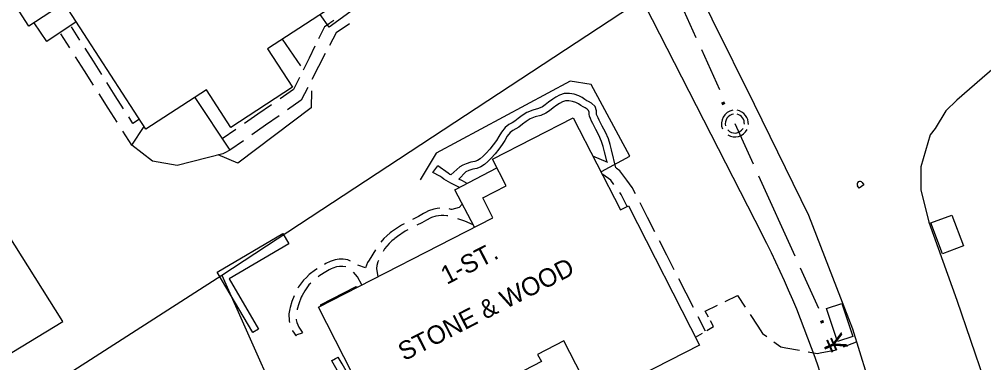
# Model space of a CAD drawing. Extents: x 2443269 to 2494951, y 591171 to 622130.
# Drawn here: x 2462063.7 to 2462283.1, y 603828 to 603906 of the extents above; entities that cross this region are included whole.
import ezdxf

# ---------------------------------------------------------------- set-up
doc = ezdxf.new("R2010")
doc.units = 0
for name, color, linetype in [('SURVEY - CENTERLINE - Existing Roads', 7, 'Continuous'), ('SURVEY - NON-TRANSPORTATION - Buildings', 7, 'Continuous'), ('SURVEY - NON-TRANSPORTATION - Buildings Text', 7, 'Continuous'), ('SURVEY - NON-TRANSPORTATION - Features', 7, 'Continuous'), ('SURVEY - PROPERTY - Property Lines', 7, 'Continuous'), ('SURVEY - PROPERTY - ROW Lines', 7, 'Continuous'), ('SURVEY - TRANSPORTATION - Features', 7, 'Continuous'), ('SURVEY - TRANSPORTATION - Roads', 7, 'Continuous'), ('SURVEY - UTILITIES - Sanitary Sewer with Text', 7, 'Continuous')]:
    doc.layers.add(name, color=color, linetype=linetype)

# ---------------------------------------------------------------- blocks, each defined once
blk = doc.blocks.new('xmh')
at = {"layer": 'SURVEY - CENTERLINE - Existing Roads'}
for p, q in [((-1.773, 2.501), (-2.286, 2.034)), ((-1.171, 2.844), (-1.773, 2.501)), ((-1.773, 2.501), (-1.773, 2.501)), ((-0.508, 3.048), (-1.171, 2.844)), ((-1.171, 2.844), (-1.171, 2.844)), ((1.042, 2.883), (0.508, 3.048)), ((1.539, 2.628), (1.042, 2.883)), ((1.042, 2.883), (1.042, 2.883)), ((1.985, 2.291), (1.539, 2.628)), ((1.539, 2.628), (1.539, 2.628)), ((2.366, 1.882), (1.985, 2.291)), ((1.985, 2.291), (1.985, 2.291)), ((-2.948, 0.825), (-3.065, 0.141)), ((-3.065, 0.141), (-3.065, 0.141)), ((-3.065, 0.141), (-3.03, -0.551)), ((-2.684, 1.466), (-2.948, 0.825)), ((-2.948, 0.825), (-2.948, 0.825)), ((-2.286, 2.034), (-2.684, 1.466)), ((-2.684, 1.466), (-2.684, 1.466)), ((-2.286, 2.034), (-2.286, 2.034)), ((-2.167, 0.395), (-2.198, -0.058)), ((-2.039, 0.831), (-2.167, 0.395)), ((-2.167, 0.395), (-2.167, 0.395)), ((-1.822, 1.23), (-2.039, 0.831)), ((-2.039, 0.831), (-2.039, 0.831)), ((-1.525, 1.574), (-1.822, 1.23)), ((-1.822, 1.23), (-1.822, 1.23)), ((-1.161, 1.847), (-1.525, 1.574)), ((-1.525, 1.574), (-1.525, 1.574)), ((-0.748, 2.036), (-1.161, 1.847)), ((-1.161, 1.847), (-1.161, 1.847)), ((-0.304, 2.133), (-0.748, 2.036)), ((-0.748, 2.036), (-0.748, 2.036)), ((0.864, 2.014), (0.508, 2.133)), ((1.194, 1.835), (0.864, 2.014)), ((0.864, 2.014), (0.864, 2.014)), ((1.487, 1.599), (1.194, 1.835)), ((1.194, 1.835), (1.194, 1.835)), ((1.734, 1.316), (1.487, 1.599)), ((1.487, 1.599), (1.487, 1.599)), ((1.927, 0.994), (1.734, 1.316)), ((1.734, 1.316), (1.734, 1.316)), ((2.061, 0.643), (1.927, 0.994)), ((1.927, 0.994), (1.927, 0.994)), ((2.13, 0.274), (2.061, 0.643)), ((2.061, 0.643), (2.061, 0.643)), ((2.133, -0.101), (2.13, 0.274)), ((2.13, 0.274), (2.13, 0.274)), ((2.671, 1.413), (2.366, 1.882)), ((2.366, 1.882), (2.366, 1.882)), ((2.89, 0.899), (2.671, 1.413)), ((2.671, 1.413), (2.671, 1.413)), ((3.017, 0.354), (2.89, 0.899)), ((2.89, 0.899), (2.89, 0.899)), ((3.048, -0.203), (3.017, 0.354)), ((3.017, 0.354), (3.017, 0.354)), ((-3.03, -0.551), (-3.03, -0.551)), ((-3.03, -0.551), (-2.844, -1.219)), ((-2.198, -0.058), (-2.198, -0.058)), ((-2.198, -0.058), (-2.133, -0.508)), ((-1.625, -1.422), (-1.25, -1.756)), ((-1.25, -1.756), (-1.25, -1.756)), ((-1.25, -1.756), (-0.808, -1.995)), ((-0.808, -1.995), (-0.808, -1.995)), ((-0.808, -1.995), (-0.323, -2.125)), ((-0.323, -2.125), (-0.323, -2.125)), ((-0.323, -2.125), (0.178, -2.14)), ((0.178, -2.14), (0.67, -2.038)), ((0.178, -2.14), (0.178, -2.14)), ((0.67, -2.038), (1.125, -1.825)), ((0.67, -2.038), (0.67, -2.038)), ((1.125, -1.825), (1.518, -1.512)), ((1.125, -1.825), (1.125, -1.825)), ((1.518, -1.512), (1.828, -1.117)), ((1.518, -1.512), (1.518, -1.512)), ((1.958, -2.32), (2.403, -1.862)), ((2.403, -1.862), (2.743, -1.32)), ((2.403, -1.862), (2.403, -1.862)), ((-1.625, -2.54), (-1.054, -2.827)), ((-1.054, -2.827), (-1.054, -2.827)), ((-1.054, -2.827), (-0.436, -2.988)), ((-0.436, -2.988), (-0.436, -2.988)), ((-0.436, -2.988), (0.202, -3.016)), ((0.202, -3.016), (0.832, -2.91)), ((0.202, -3.016), (0.202, -3.016)), ((0.832, -2.91), (1.426, -2.675)), ((0.832, -2.91), (0.832, -2.91)), ((1.426, -2.675), (1.958, -2.32)), ((1.426, -2.675), (1.426, -2.675)), ((1.958, -2.32), (1.958, -2.32))]:
    blk.add_line(p, q, dxfattribs=at)

msp = doc.modelspace()

# ---------------------------------------------------------------- linework, layer by layer
at = {"layer": 'SURVEY - NON-TRANSPORTATION - Buildings'}
for points in [[(2462144.517, 603944.108), (2462157.736, 603923.76), (2462120.124, 603899.324), (2462125.79, 603890.604), (2462111.755, 603881.486), (2462106.237, 603889.98), (2462092.483, 603881.047), (2462073.884, 603909.672), (2462065.853, 603904.452), (2462057.628, 603917.11), (2462065.374, 603922.142), (2462046.509, 603951.178), (2462112.326, 603993.94), (2462125.636, 603973.455), (2462102.608, 603958.494), (2462121.62, 603929.232), (2462132.3, 603936.171)], [(2462189.731, 603883.675), (2462200.446, 603862.74), (2462202.273, 603863.675), (2462218.467, 603832.031), (2462194.373, 603819.698), (2462187.585, 603832.963), (2462181.614, 603829.905), (2462182.464, 603828.248), (2462178.52, 603826.231), (2462186.132, 603811.358), (2462154.875, 603795.361), (2462131.712, 603840.624), (2462171.443, 603860.958), (2462169.124, 603865.489), (2462174.439, 603868.209), (2462171.342, 603874.262)]]:
    msp.add_lwpolyline(points, close=True, dxfattribs=at)
at = {"layer": 'SURVEY - NON-TRANSPORTATION - Features'}
for p, q in [((2462127.746, 603895.43), (2462123.559, 603901.555)), ((2462103.619, 603888.278), (2462111.575, 603876.266)), ((2462089.288, 603877.412), (2462092.06, 603881.7))]:
    msp.add_line(p, q, dxfattribs=at)
for points in [[(2462138.73, 603911.411), (2462140.577, 603908.832), (2462134.202, 603904.262), (2462132.145, 603907.133)], [(2462076.598, 603905.495), (2462069.892, 603900.961), (2462067.018, 603905.21)], [(2462196.109, 603871.454), (2462202.605, 603874.954), (2462193.763, 603891.25), (2462189.042, 603891.952), (2462158.523, 603875.604), (2462154.908, 603869.538)], [(2462130.174, 603889.777), (2462130.088, 603885.919), (2462113.372, 603873.343), (2462108.897, 603875.236)], [(2462199.419, 603872.284), (2462198.412, 603876.385), (2462198.116, 603877.579), (2462197.706, 603878.888), (2462197.024, 603880.41), (2462196.282, 603881.785), (2462195.603, 603883.107), (2462195.347, 603883.629), (2462195.128, 603884.088), (2462195.019, 603884.393), (2462194.996, 603884.6), (2462194.97, 603885.207), (2462194.668, 603886.217), (2462193.855, 603886.992), (2462193.202, 603887.336), (2462192.824, 603887.533), (2462192.352, 603887.848), (2462191.725, 603888.264), (2462190.958, 603888.655), (2462189.947, 603888.986), (2462188.851, 603889.18), (2462187.654, 603889.147), (2462186.597, 603888.799), (2462185.764, 603888.337), (2462185.046, 603887.89), (2462184.117, 603887.221), (2462183.323, 603886.568), (2462182.687, 603886.129), (2462181.771, 603885.761), (2462180.548, 603885.41), (2462179.153, 603884.866), (2462178.074, 603884.173), (2462177.178, 603883.494), (2462176.387, 603882.91), (2462175.797, 603882.546), (2462175.062, 603882.106), (2462174.229, 603881.476), (2462173.353, 603880.407), (2462172.742, 603879.377), (2462172.211, 603878.52), (2462171.469, 603877.497), (2462170.695, 603876.499), (2462169.875, 603875.591), (2462169.202, 603874.934), (2462168.536, 603874.357), (2462167.933, 603873.967), (2462167.323, 603873.747), (2462166.433, 603873.543), (2462165.354, 603873.222), (2462164.58, 603872.864), (2462163.924, 603872.523), (2462161.87, 603870.666)], [(2462197.414, 603873.576), (2462196.83, 603875.942), (2462196.535, 603877.136), (2462196.171, 603878.304), (2462195.551, 603879.682), (2462194.829, 603881.02), (2462194.137, 603882.372), (2462193.871, 603882.913), (2462193.612, 603883.458), (2462193.412, 603884.019), (2462193.359, 603884.472), (2462193.34, 603884.934), (2462193.221, 603885.331), (2462192.89, 603885.646), (2462192.441, 603885.883), (2462191.988, 603886.119), (2462191.443, 603886.483), (2462190.899, 603886.844), (2462190.324, 603887.136), (2462189.547, 603887.392), (2462188.73, 603887.536), (2462187.939, 603887.513), (2462187.257, 603887.29), (2462186.597, 603886.923), (2462185.958, 603886.526), (2462185.118, 603885.922), (2462184.314, 603885.259), (2462183.467, 603884.675), (2462182.303, 603884.206), (2462181.072, 603883.855), (2462179.901, 603883.396), (2462179.012, 603882.828), (2462178.162, 603882.182), (2462177.306, 603881.549), (2462176.647, 603881.142), (2462175.981, 603880.745), (2462175.374, 603880.286), (2462174.701, 603879.465), (2462174.147, 603878.527), (2462173.572, 603877.605), (2462172.782, 603876.513), (2462171.955, 603875.446), (2462171.056, 603874.452), (2462170.311, 603873.727), (2462169.524, 603873.045), (2462168.671, 603872.49), (2462167.788, 603872.169), (2462166.85, 603871.955), (2462165.935, 603871.683), (2462165.302, 603871.391), (2462163.671, 603869.734)], [(2462111.575, 603876.266), (2462110.446, 603875.686), (2462110, 603875.456), (2462099.583, 603872.779), (2462093.947, 603873.773), (2462089.288, 603877.412)], [(2462163.999, 603867.753), (2462162.91, 603868.281), (2462161.821, 603868.809), (2462160.771, 603869.403), (2462160.282, 603869.731), (2462159.803, 603870.072), (2462159.324, 603870.413), (2462157.759, 603871.211), (2462158.884, 603872.74)], [(2462161.87, 603870.666), (2462161.634, 603870.801), (2462161.214, 603871.079), (2462158.884, 603872.74)], [(2462167.208, 603858.789), (2462162.752, 603867.251), (2462172.345, 603872.303)], [(2462165.567, 603868.734), (2462164.531, 603869.318), (2462163.671, 603869.734)], [(2462060.213, 603829.239), (2462073.576, 603837.389), (2462056.273, 603864.692), (2462043.294, 603856.709)], [(2462132.329, 603840.938), (2462132.201, 603841.191), (2462140.311, 603845.328), (2462140.433, 603845.089)], [(2462140.475, 603820.007), (2462140.016, 603820.85), (2462138.779, 603820.177), (2462138.737, 603821.194), (2462138.126, 603822.32), (2462137.346, 603823.757), (2462136.502, 603825.309), (2462135.653, 603826.87), (2462134.806, 603828.429), (2462134.665, 603828.422), (2462135.643, 603828.954), (2462136.217, 603829.265)], [(2462140.475, 603820.007), (2462140.262, 603821.201), (2462139.616, 603822.927), (2462138.907, 603824.508), (2462138.064, 603826.171), (2462137.122, 603827.743), (2462136.217, 603829.265)]]:
    msp.add_lwpolyline(points, dxfattribs=at)
for points in [[(2462275.852, 603861.559), (2462278.513, 603854.528), (2462273.74, 603852.723), (2462271.079, 603859.754)], [(2462124.96, 603855.02), (2462111.407, 603847.057), (2462118.113, 603835.643), (2462116.771, 603834.853), (2462108.707, 603848.58), (2462123.602, 603857.33)], [(2462250.862, 603841.483), (2462253.336, 603833.996), (2462249.839, 603832.841), (2462247.365, 603840.328)]]:
    msp.add_lwpolyline(points, close=True, dxfattribs=at)
at = {"layer": 'SURVEY - PROPERTY - Property Lines'}
msp.add_line((2462254.585, 603869.097), (2462254.585, 603869.097), dxfattribs=at)
msp.add_line((2462254.585, 603869.097), (2462254.585, 603869.097), dxfattribs=at)
for points in [[(2462109.744, 603847.901), (2462203.001, 603909.02)], [(2462255.491, 603868.941), (2462255.867, 603868.41), (2462254.805, 603867.66), (2462254.43, 603868.191)], [(2462025.308, 603793.784), (2462109.744, 603847.901), (2462140.436, 603778.987), (2462161.36, 603718.186), (2462074.84, 603697.323), (2462035.251, 603729.555)]]:
    msp.add_lwpolyline(points, dxfattribs=at)
for start, end in [(125.26504, 215.26504), (35.26504, 125.26504)]:
    msp.add_arc((2462254.961, 603868.565), 0.65, start, end, dxfattribs=at)
at = {"layer": 'SURVEY - PROPERTY - ROW Lines'}
msp.add_line((2462232.712, 603857.165), (2462232.712, 603857.165), dxfattribs=at)
msp.add_lwpolyline([(2462206.023, 603909.248), (2462232.713, 603857.162)], dxfattribs=at)
msp.add_arc((2462032.471, 603754.556), 225, 17.58363, 27.1317, dxfattribs=at)
at = {"layer": 'SURVEY - TRANSPORTATION - Features'}
for p, q in [((2462134.14, 603905.026), (2462133.107, 603904.331)), ((2462134.285, 603905.121), (2462134.14, 603905.026)), ((2462135.236, 603905.76), (2462134.285, 603905.121)), ((2462138.783, 603905.019), (2462135.728, 603902.972)), ((2462075.19, 603899.549), (2462073.14, 603902.769)), ((2462073.14, 603902.769), (2462073.14, 603902.769)), ((2462077.452, 603901.327), (2462075.561, 603904.304)), ((2462075.561, 603904.304), (2462075.561, 603904.304)), ((2462133.107, 603904.331), (2462131.77, 603901.615)), ((2462133.107, 603904.331), (2462133.107, 603904.331)), ((2462135.728, 603902.972), (2462134.213, 603900.053)), ((2462135.728, 603902.972), (2462135.728, 603902.972)), ((2462080.526, 603896.49), (2462078.635, 603899.467)), ((2462130.935, 603899.917), (2462129.598, 603897.201)), ((2462133.266, 603898.228), (2462131.75, 603895.308)), ((2462078.523, 603894.317), (2462076.472, 603897.537)), ((2462082.418, 603893.513), (2462080.526, 603896.49)), ((2462129.598, 603897.201), (2462128.261, 603894.486)), ((2462080.573, 603891.097), (2462078.523, 603894.317)), ((2462131.75, 603895.308), (2462130.235, 603892.389)), ((2462085.492, 603888.675), (2462083.6, 603891.652)), ((2462127.426, 603892.788), (2462126.089, 603890.072)), ((2462083.906, 603885.864), (2462081.855, 603889.084)), ((2462126.089, 603890.072), (2462122.993, 603887.943)), ((2462126.089, 603890.072), (2462126.089, 603890.072)), ((2462129.287, 603890.564), (2462127.772, 603887.644)), ((2462087.384, 603885.698), (2462085.492, 603888.675)), ((2462127.772, 603887.644), (2462124.687, 603885.477)), ((2462127.772, 603887.644), (2462127.772, 603887.644)), ((2462085.957, 603882.645), (2462083.906, 603885.864)), ((2462121.057, 603886.612), (2462117.961, 603884.483)), ((2462089.501, 603882.366), (2462088.566, 603883.838)), ((2462091.007, 603883.32), (2462089.501, 603882.366)), ((2462117.961, 603884.483), (2462114.864, 603882.354)), ((2462122.759, 603884.123), (2462119.673, 603881.955)), ((2462089.288, 603877.412), (2462087.238, 603880.632)), ((2462112.929, 603881.024), (2462109.832, 603878.894)), ((2462119.673, 603881.955), (2462116.588, 603879.788)), ((2462109.832, 603878.894), (2462109.832, 603878.894)), ((2462114.66, 603878.434), (2462111.575, 603876.266)), ((2462111.575, 603876.266), (2462111.575, 603876.266)), ((2462197.591, 603873.501), (2462194.199, 603874.948)), ((2462194.199, 603874.948), (2462194.199, 603874.948)), ((2462200.334, 603871.634), (2462199.503, 603872.223)), ((2462201.908, 603869.478), (2462200.334, 603871.634)), ((2462196.414, 603870.794), (2462196.299, 603870.843)), ((2462196.299, 603870.843), (2462196.299, 603870.843)), ((2462198.235, 603869.505), (2462196.414, 603870.794)), ((2462198.965, 603868.504), (2462198.235, 603869.505)), ((2462203.136, 603867.795), (2462201.908, 603869.478)), ((2462203.868, 603866.367), (2462203.136, 603867.795)), ((2462200.613, 603866.244), (2462200.289, 603866.688)), ((2462202.001, 603863.534), (2462200.613, 603866.244)), ((2462157.989, 603862.907), (2462156.788, 603862.48)), ((2462158.75, 603863.051), (2462157.989, 603862.907)), ((2462159.354, 603863.112), (2462158.75, 603863.051)), ((2462161.942, 603862.848), (2462161.464, 603862.957)), ((2462162.106, 603862.812), (2462161.942, 603862.848)), ((2462163.769, 603863.248), (2462162.106, 603862.812)), ((2462164.462, 603864.003), (2462163.769, 603863.248)), ((2462206.6, 603861.033), (2462204.919, 603864.315)), ((2462154.491, 603861.257), (2462153.109, 603860.568)), ((2462155.633, 603861.88), (2462154.491, 603861.257)), ((2462156.127, 603862.137), (2462155.633, 603861.88)), ((2462156.788, 603862.48), (2462156.127, 603862.137)), ((2462157.336, 603860.919), (2462156.283, 603860.368)), ((2462157.485, 603860.971), (2462157.336, 603860.919)), ((2462158.431, 603861.303), (2462157.485, 603860.971)), ((2462159.022, 603861.408), (2462158.431, 603861.303)), ((2462159.629, 603861.47), (2462159.022, 603861.408)), ((2462160.229, 603861.48), (2462159.629, 603861.47)), ((2462160.971, 603861.391), (2462160.229, 603861.48)), ((2462161.166, 603861.346), (2462160.971, 603861.391)), ((2462165.065, 603860.174), (2462163.425, 603860.709)), ((2462208.282, 603857.751), (2462206.6, 603861.033)), ((2462150.61, 603859.252), (2462148.792, 603858.064)), ((2462151.226, 603859.582), (2462150.61, 603859.252)), ((2462155.242, 603859.797), (2462154.143, 603859.252)), ((2462156.283, 603860.368), (2462155.242, 603859.797)), ((2462166.919, 603859.334), (2462165.065, 603860.174)), ((2462146.591, 603856.204), (2462145.918, 603855.4)), ((2462147.283, 603856.864), (2462146.591, 603856.204)), ((2462148.028, 603857.48), (2462147.283, 603856.864)), ((2462148.37, 603857.741), (2462148.028, 603857.48)), ((2462148.792, 603858.064), (2462148.37, 603857.741)), ((2462149.078, 603856.207), (2462148.933, 603856.088)), ((2462149.731, 603856.709), (2462149.078, 603856.207)), ((2462151.486, 603857.861), (2462149.731, 603856.709)), ((2462152.058, 603858.167), (2462151.486, 603857.861)), ((2462147.847, 603855.118), (2462146.788, 603853.855)), ((2462148.441, 603855.683), (2462147.847, 603855.118)), ((2462148.933, 603856.088), (2462148.441, 603855.683)), ((2462211.014, 603852.417), (2462209.333, 603855.699)), ((2462144.701, 603853.663), (2462143.258, 603851.303)), ((2462146.788, 603853.855), (2462146.439, 603853.3)), ((2462212.696, 603849.134), (2462211.014, 603852.417)), ((2462133.415, 603850.545), (2462133.074, 603850.35)), ((2462134.393, 603851.034), (2462133.415, 603850.545)), ((2462135.498, 603851.388), (2462134.393, 603851.034)), ((2462135.866, 603849.784), (2462135.013, 603849.511)), ((2462135.97, 603851.455), (2462135.498, 603851.388)), ((2462136.555, 603849.882), (2462135.866, 603849.784)), ((2462136.42, 603851.519), (2462135.97, 603851.455)), ((2462137.372, 603851.542), (2462136.42, 603851.519)), ((2462137.26, 603849.898), (2462136.555, 603849.882)), ((2462137.933, 603849.79), (2462137.26, 603849.898)), ((2462138.422, 603851.372), (2462137.372, 603851.542)), ((2462137.95, 603849.782), (2462137.933, 603849.79)), ((2462139.012, 603851.094), (2462138.422, 603851.372)), ((2462142.46, 603849.577), (2462140.699, 603850.143)), ((2462142.92, 603850.765), (2462142.46, 603849.577)), ((2462143.258, 603851.303), (2462142.92, 603850.765)), ((2462142.92, 603850.765), (2462142.92, 603850.765)), ((2462145.042, 603850.085), (2462144.934, 603849.413)), ((2462145.252, 603850.932), (2462145.042, 603850.085)), ((2462145.373, 603851.214), (2462145.252, 603850.932)), ((2462128.973, 603847.395), (2462128.323, 603846.752)), ((2462129.629, 603848.045), (2462128.973, 603847.395)), ((2462131.079, 603849.147), (2462129.629, 603848.045)), ((2462131.401, 603849.345), (2462131.079, 603849.147)), ((2462132.008, 603847.792), (2462131.635, 603847.509)), ((2462133.392, 603848.642), (2462132.008, 603847.792)), ((2462134.189, 603849.098), (2462133.392, 603848.642)), ((2462134.595, 603849.302), (2462134.189, 603849.098)), ((2462135.013, 603849.511), (2462134.595, 603849.302)), ((2462140.617, 603847.497), (2462139.744, 603848.598)), ((2462141.568, 603845.669), (2462140.617, 603847.497)), ((2462144.934, 603849.413), (2462145.21, 603847.533)), ((2462145.21, 603847.533), (2462145.21, 603847.533)), ((2462127.227, 603845.24), (2462127.066, 603844.939)), ((2462128.323, 603846.752), (2462127.227, 603845.24)), ((2462129.573, 603845.679), (2462128.619, 603844.364)), ((2462129.997, 603846.1), (2462129.573, 603845.679)), ((2462215.428, 603843.8), (2462213.747, 603847.083)), ((2462126.188, 603843.198), (2462125.692, 603841.906)), ((2462128.029, 603843.27), (2462127.831, 603842.904)), ((2462128.619, 603844.364), (2462128.029, 603843.27)), ((2462217.11, 603840.518), (2462215.428, 603843.8)), ((2462224.296, 603841.919), (2462227.099, 603843.268)), ((2462227.099, 603843.268), (2462227.099, 603843.268)), ((2462227.099, 603843.268), (2462228.846, 603840.622)), ((2462125.692, 603841.906), (2462125.298, 603840.578)), ((2462127.247, 603841.378), (2462126.893, 603840.184)), ((2462127.831, 603842.904), (2462127.247, 603841.378)), ((2462219.74, 603839.728), (2462222.544, 603841.076)), ((2462125.23, 603840.231), (2462125.006, 603839.095)), ((2462125.006, 603839.095), (2462125.046, 603837.523)), ((2462125.298, 603840.578), (2462125.23, 603840.231)), ((2462126.893, 603840.184), (2462126.86, 603840.018)), ((2462220.474, 603838.386), (2462219.74, 603839.728)), ((2462219.74, 603839.728), (2462219.74, 603839.728)), ((2462229.938, 603838.969), (2462231.685, 603836.323)), ((2462125.046, 603837.523), (2462125.141, 603837.142)), ((2462126.676, 603837.874), (2462126.68, 603837.746)), ((2462126.68, 603837.746), (2462126.824, 603837.169)), ((2462126.824, 603837.169), (2462127.037, 603836.595)), ((2462127.037, 603836.595), (2462127.293, 603836.047)), ((2462219.842, 603835.184), (2462218.161, 603838.466)), ((2462221.666, 603836.204), (2462220.933, 603837.547)), ((2462125.823, 603835.319), (2462125.843, 603835.276)), ((2462125.843, 603835.276), (2462126.174, 603834.725)), ((2462126.174, 603834.725), (2462126.499, 603834.255)), ((2462126.499, 603834.255), (2462126.581, 603834.137)), ((2462126.581, 603834.137), (2462126.883, 603834.423)), ((2462126.883, 603834.423), (2462128.136, 603834.777)), ((2462127.293, 603836.047), (2462127.552, 603835.614)), ((2462127.552, 603835.614), (2462127.844, 603835.194)), ((2462127.844, 603835.194), (2462128.136, 603834.777)), ((2462128.136, 603834.777), (2462128.136, 603834.777)), ((2462217.555, 603833.813), (2462219.121, 603834.724)), ((2462220.1, 603835.293), (2462221.666, 603836.204)), ((2462221.666, 603836.204), (2462221.666, 603836.204)), ((2462231.685, 603836.323), (2462232.788, 603834.652)), ((2462232.788, 603834.652), (2462233.73, 603833.961)), ((2462235.326, 603832.787), (2462236.945, 603831.598)), ((2462251.234, 603831.648), (2462254.202, 603832.763)), ((2462254.202, 603832.763), (2462254.202, 603832.763)), ((2462236.945, 603831.598), (2462238.088, 603831.393)), ((2462238.088, 603831.393), (2462241.209, 603830.832)), ((2462243.159, 603830.482), (2462245.236, 603830.108)), ((2462245.236, 603830.108), (2462246.276, 603830.313)), ((2462246.276, 603830.313), (2462249.222, 603830.893)), ((2462249.222, 603830.893), (2462249.379, 603830.952))]:
    msp.add_line(p, q, dxfattribs=at)
at = {"layer": 'SURVEY - TRANSPORTATION - Roads'}
for points in [[(2462256.404, 603675.437), (2462262.299, 603695.637), (2462267.303, 603716.992), (2462269.707, 603735.01), (2462270.226, 603750.673), (2462267.431, 603779.905), (2462261.335, 603809.866), (2462253.32, 603835.601), (2462243.3, 603861.424), (2462230.961, 603886.69), (2462211.686, 603925.564), (2462197.608, 603952.959), (2462183.349, 603982.1), (2462169.596, 604008.619), (2462150.731, 604046.132), (2462133.218, 604077.913), (2462112.237, 604114.343), (2462112.145, 604114.439)], [(2462421.147, 604012.27), (2462393.434, 603988.376), (2462358.818, 603958.232), (2462330.56, 603933.78), (2462305.951, 603912.733), (2462286.066, 603895.45), (2462282.798, 603892.687), (2462276.994, 603887.625), (2462274.491, 603885.233), (2462272.043, 603881.26), (2462270.928, 603879.767), (2462268.848, 603872.497), (2462268.815, 603867.274), (2462270.616, 603859.961), (2462276.978, 603842.231), (2462283.195, 603824.026), (2462288.346, 603804.623), (2462290.488, 603793.124), (2462292.562, 603772.658), (2462293.277, 603753.921), (2462293.034, 603742.91)]]:
    msp.add_lwpolyline(points, dxfattribs=at)
at = {"layer": 'SURVEY - UTILITIES - Sanitary Sewer with Text'}
for p, q in [((2462209.389, 603920.131), (2462217.643, 603901.914)), ((2462218.881, 603899.181), (2462223.008, 603890.073)), ((2462226.516, 603882.331), (2462230.643, 603873.222)), ((2462231.882, 603870.489), (2462240.136, 603852.272)), ((2462241.374, 603849.539), (2462245.501, 603840.431))]:
    msp.add_line(p, q, dxfattribs=at)

# ---------------------------------------------------------------- block references
msp.add_blockref('xmh', (2462226.516, 603882.331), dxfattribs=at)

# ---------------------------------------------------------------- texts
at = {"layer": 'SURVEY - NON-TRANSPORTATION - Buildings Text'}
for s, p in [('1-ST.', (2462160.932, 603845.67)), ('STONE & WOOD', (2462151.237, 603828.32))]:
    msp.add_text(s, height=4.166, rotation=27.10375, dxfattribs=at).set_placement(p)
at = {"layer": 'SURVEY - UTILITIES - Sanitary Sewer with Text'}
for s, p in [('·', (2462221.591, 603887.143)), ('·', (2462244.084, 603837.501)), ('¥', (2462246.147, 603832.947))]:
    msp.add_text(s, height=5, rotation=294.37528, dxfattribs=at).set_placement(p)

doc.saveas('drawing.dxf')
